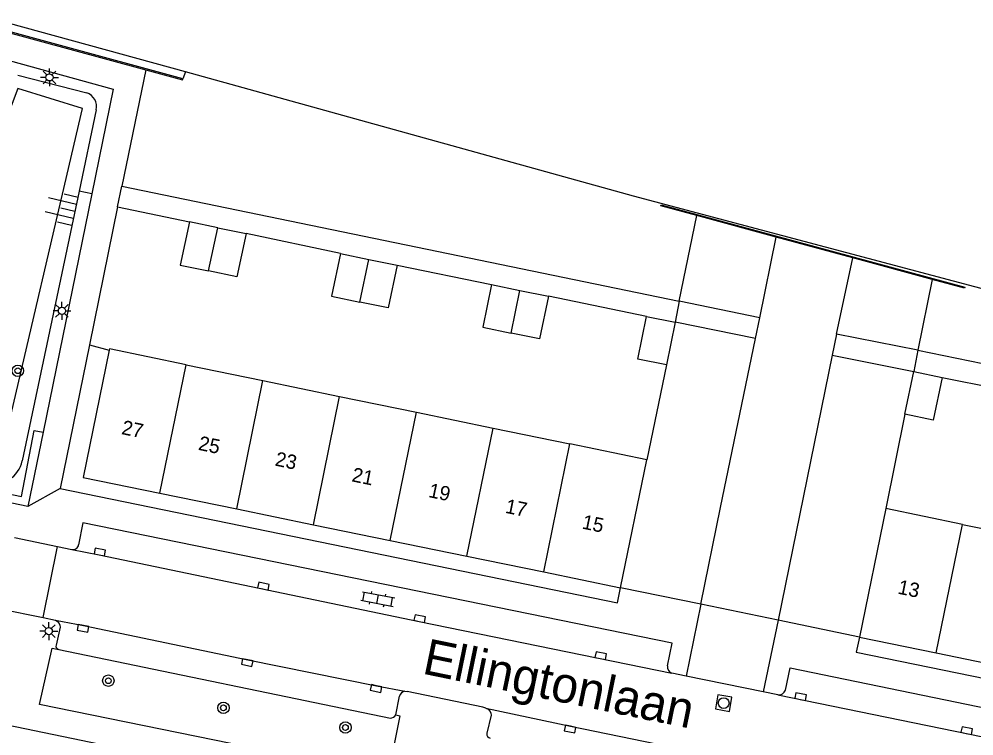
# Model space of a CAD drawing. Extents: x 132999 to 136000, y 398499 to 400501.
# Drawn here: x 134774.1 to 134840.8, y 398973.1 to 399023.1 of the extents above; entities that cross this region are included whole.
import ezdxf

# ---------------------------------------------------------------- set-up
doc = ezdxf.new("R2010")
doc.units = 0
for name, color, linetype in [('gg-afsc-hekwerk', 7, 'Continuous'), ('gg-anno-huisnummerreeks BGT', 7, 'Continuous'), ('gg-anno-openbare ruimte label', 7, 'Continuous'), ('gg-bbg-bijgebouw', 7, 'Continuous'), ('gg-bbg-hoofdgebouw', 7, 'Continuous'), ('gg-bbg-tussenscheiding', 7, 'Continuous'), ('gg-knt-BGT kruinlijn', 7, 'Continuous'), ('gg-knt-bovenkant onderkant talud', 7, 'Continuous'), ('gg-knt-verharding', 7, 'Continuous'), ('gg-knt-verharding nz', 7, 'Continuous'), ('gg-kwrk-keermuur', 7, 'Continuous'), ('gt-grn-groengrens', 7, 'Continuous'), ('gt-grn-vlakafsluiter', 7, 'Continuous'), ('gt-grn-weggrens', 7, 'Continuous'), ('gt-symb-boom', 7, 'Continuous'), ('gt-symb-klinker verharding', 7, 'Continuous'), ('gt-symb-kolk', 7, 'Continuous'), ('gt-symb-lichtmast', 7, 'Continuous'), ('gt-symb-rioolschacht', 7, 'Continuous'), ('gt-symb-talud symbool', 7, 'Continuous')]:
    doc.layers.add(name, color=color, linetype=linetype)

# ---------------------------------------------------------------- blocks, each defined once
blk = doc.blocks.new('gt0-LMAST')
at = {"layer": 'gt-symb-lichtmast'}
for p, q in [((-0.182, 0.173), (-0.447, 0.438)), ((-0.005, 0.246), (-0.005, 0.621)), ((0.172, 0.173), (0.437, 0.438)), ((-0.255, -0.004), (-0.63, -0.004)), ((-0.182, -0.181), (-0.447, -0.446)), ((-0.005, -0.254), (-0.005, -0.629)), ((0.437, -0.446), (0.172, -0.181)), ((0.245, -0.004), (0.62, -0.004))]:
    blk.add_line(p, q, dxfattribs=at)
blk.add_circle((-0.005, -0.004), 0.25, dxfattribs=at)
blk = doc.blocks.new('gt0-KOLK')
at = {"layer": 'gt-symb-kolk'}
blk.add_lwpolyline([(0, 0), (0.375, 0), (0.375, 0.4), (-0.375, 0.4), (-0.375, 0), (0, 0)], dxfattribs=at)
blk = doc.blocks.new('gt0-KL1')
at = {"layer": 'gt-symb-klinker verharding'}
for p, q in [((-1.15, 0.3), (1.15, 0.3)), ((-1, -0.3), (-1, 0.3)), ((-0.5, 0.3), (-0.5, 0.45)), ((0, -0.3), (0, 0.3)), ((0.5, 0.3), (0.5, 0.45)), ((1, -0.3), (1, 0.3)), ((-1.15, -0.3), (1.15, -0.3)), ((-0.5, -0.45), (-0.5, -0.3)), ((0.5, -0.45), (0.5, -0.3))]:
    blk.add_line(p, q, dxfattribs=at)
blk = doc.blocks.new('gt0-RS')
at = {"layer": 'gt-symb-rioolschacht'}
blk.add_lwpolyline([(-0.5, -0.5), (0.5, -0.5), (0.5, 0.5), (-0.5, 0.5)], close=True, dxfattribs=at)
blk.add_circle((0, 0), 0.375, dxfattribs=at)
blk = doc.blocks.new('gt0-BOOM')
at = {"layer": 'gt-symb-boom'}
for radius in [0.4, 0.2]:
    blk.add_circle((0, 0), radius, dxfattribs=at)
blk = doc.blocks.new('gt0-TALUD_1')
at = {"layer": 'gt-symb-talud symbool'}
for p, q in [((-1, -1), (-1, 0)), ((-0.5, -2), (-0.5, 0)), ((0, -1), (0, 0)), ((0.5, -2), (0.5, 0)), ((1, -1), (1, 0))]:
    blk.add_line(p, q, dxfattribs=at)

msp = doc.modelspace()

# ---------------------------------------------------------------- linework, layer by layer
at = {"layer": 'gg-afsc-hekwerk'}
for p, q in [((134780.956, 399009.999), (134779.007, 399000.367)), ((134780.956, 399009.999), (134785.982, 399008.954)), ((134796.528, 399006.741), (134789.942, 399008.13)), ((134800.487, 399005.93), (134807.092, 399004.579)), ((134817.919, 399002.349), (134811.057, 399003.767)), ((134779.007, 399000.367), (134780.373, 399000)), ((134819.321, 398998.965), (134817.926, 398992.35)), ((134838.568, 398998.098), (134845.46, 398996.689)), ((134835.96, 398995.537), (134834.632, 398988.936))]:
    msp.add_line(p, q, dxfattribs=at)
for points in [[(134785.713, 399019.434), (134756.352, 399027.505), (134727.343, 399035.341), (134698.633, 399043.284), (134693.948, 399044.56)], [(134875.118, 398995.315), (134817.003, 399010.753), (134785.713, 399019.434)]]:
    msp.add_lwpolyline(points, dxfattribs=at)
at = {"layer": 'gg-bbg-bijgebouw'}
for p, q in [((134787.962, 399008.542), (134785.982, 399008.954)), ((134787.962, 399008.542), (134789.942, 399008.13)), ((134796.528, 399006.741), (134798.508, 399006.335)), ((134798.508, 399006.335), (134800.487, 399005.93)), ((134807.092, 399004.579), (134809.075, 399004.173)), ((134809.075, 399004.173), (134811.057, 399003.767)), ((134817.919, 399002.349), (134819.922, 399001.945)), ((134819.922, 399001.945), (134819.321, 398998.965)), ((134835.96, 398995.537), (134836.581, 398998.513)), ((134836.581, 398998.513), (134838.568, 398998.098))]:
    msp.add_line(p, q, dxfattribs=at)
for points in [[(134785.982, 399008.954), (134785.339, 399005.939), (134787.32, 399005.527)], [(134789.942, 399008.13), (134789.3, 399005.115), (134787.32, 399005.527)], [(134796.528, 399006.741), (134795.918, 399003.763), (134797.898, 399003.357)], [(134800.487, 399005.93), (134799.877, 399002.952), (134797.898, 399003.357)], [(134807.092, 399004.579), (134806.482, 399001.601), (134808.465, 399001.195)], [(134811.057, 399003.767), (134810.447, 399000.789), (134808.465, 399001.195)], [(134819.321, 398998.965), (134817.318, 398999.369), (134817.919, 399002.349)], [(134838.568, 398998.098), (134837.947, 398995.122), (134835.96, 398995.537)]]:
    msp.add_lwpolyline(points, dxfattribs=at)
at = {"layer": 'gg-bbg-hoofdgebouw'}
for p, q in [((134785.752, 398998.979), (134791.115, 398997.874)), ((134791.115, 398997.874), (134796.477, 398996.769)), ((134796.477, 398996.769), (134801.839, 398995.665)), ((134801.839, 398995.665), (134807.201, 398994.56)), ((134807.201, 398994.56), (134812.564, 398993.455)), ((134817.926, 398992.35), (134812.564, 398993.455)), ((134816.094, 398983.416), (134817.926, 398992.35)), ((134783.928, 398990.011), (134789.289, 398988.912)), ((134789.289, 398988.912), (134794.65, 398987.813)), ((134834.632, 398988.936), (134832.789, 398979.974)), ((134839.996, 398987.833), (134834.632, 398988.936)), ((134794.65, 398987.813), (134800.011, 398986.713)), ((134839.996, 398987.833), (134845.359, 398986.73)), ((134800.011, 398986.713), (134805.372, 398985.614)), ((134805.372, 398985.614), (134810.733, 398984.515)), ((134810.733, 398984.515), (134816.094, 398983.416)), ((134832.789, 398979.974), (134838.153, 398978.871)), ((134838.153, 398978.871), (134843.516, 398977.768))]:
    msp.add_line(p, q, dxfattribs=at)
for points in [[(134780.373, 399000), (134778.567, 398991.11), (134783.928, 398990.011)], [(134785.752, 398998.979), (134780.39, 399000.084), (134780.373, 399000)]]:
    msp.add_lwpolyline(points, dxfattribs=at)
at = {"layer": 'gg-bbg-tussenscheiding'}
for p, q in [((134787.32, 399005.527), (134787.962, 399008.542)), ((134797.898, 399003.357), (134798.508, 399006.335)), ((134808.465, 399001.195), (134809.075, 399004.173)), ((134783.928, 398990.011), (134785.752, 398998.979)), ((134789.289, 398988.912), (134791.115, 398997.874)), ((134794.65, 398987.813), (134796.477, 398996.769)), ((134800.011, 398986.713), (134801.839, 398995.665)), ((134805.372, 398985.614), (134807.201, 398994.56)), ((134810.733, 398984.515), (134812.564, 398993.455)), ((134838.153, 398978.871), (134839.996, 398987.833))]:
    msp.add_line(p, q, dxfattribs=at)
at = {"layer": 'gg-knt-BGT kruinlijn'}
for p, q in [((134774.001, 399019.194), (134778.816, 399017.967)), ((134779.465, 399016.767), (134778.271, 399011.106)), ((134778.271, 399011.106), (134774.301, 398992.274))]:
    msp.add_line(p, q, dxfattribs=at)
for centre, radius, start, end in [((134778.478, 399017.009), 1.016, 346.22356, 70.58844), ((134772.258, 398992.709), 2.089, 258.60038, 347.99015)]:
    msp.add_arc(centre, radius, start, end, dxfattribs=at)
at = {"layer": 'gg-knt-bovenkant onderkant talud'}
msp.add_lwpolyline([(134769.402, 398993.391), (134772.73, 398992.252), (134778.517, 399016.86), (134773.988, 399018.256), (134765.18, 398994.862), (134767.92, 398994.038)], dxfattribs=at)
at = {"layer": 'gg-knt-verharding'}
for p, q in [((134782.935, 399019.561), (134781.254, 399011.439)), ((134781.254, 399011.439), (134820.205, 399003.416)), ((134779.172, 399010.916), (134775.767, 398994.263)), ((134820.205, 399003.416), (134821.436, 399009.393)), ((134837.873, 399004.941), (134836.864, 398999.995)), ((134820.205, 399003.416), (134819.922, 399001.945)), ((134779.007, 399000.367), (134776.95, 398990.344)), ((134836.864, 398999.995), (134836.581, 398998.513)), ((134836.864, 398999.995), (134868.904, 398993.41)), ((134775.767, 398994.263), (134774.707, 398989.076)), ((134774.707, 398989.076), (134760.997, 398991.886)), ((134773.756, 398986.911), (134776.76, 398986.287)), ((134775.756, 398981.332), (134776.76, 398986.287)), ((134776.76, 398986.287), (134777.76, 398986.079)), ((134821.712, 398982.258), (134816.094, 398983.416)), ((134827.104, 398981.146), (134821.712, 398982.258)), ((134772.75, 398981.947), (134775.756, 398981.332)), ((134775.756, 398981.332), (134776.623, 398981.155)), ((134832.789, 398979.974), (134827.104, 398981.146)), ((134820.677, 398977.24), (134819.691, 398977.44)), ((134826.073, 398976.145), (134820.677, 398977.24)), ((134827.095, 398975.938), (134826.073, 398976.145)), ((134800.391, 398974.535), (134800.669, 398975.839)), ((134800.206, 398968.285), (134766.657, 398975.16))]:
    msp.add_line(p, q, dxfattribs=at)
for points in [[(134768.617, 399011.739), (134772.015, 399020.591), (134780.664, 399018.214), (134779.172, 399010.916)], [(134776.95, 398990.344), (134815.884, 398982.351), (134816.094, 398983.416)], [(134819.375, 398977.956), (134819.713, 398979.534), (134778.549, 398987.952), (134778.246, 398986.418)], [(134776.623, 398981.155), (134776.766, 398981.063), (134776.876, 398980.926), (134776.927, 398980.799), (134776.944, 398980.667), (134776.664, 398979.404), (134776.663, 398979.32), (134776.687, 398979.239), (134776.764, 398979.143), (134776.871, 398979.091)], [(134832.789, 398979.974), (134832.57, 398978.923), (134870.125, 398971.23)], [(134800.391, 398974.535), (134800.685, 398974.476), (134799.834, 398970.301), (134775.506, 398975.26), (134776.404, 398979.187), (134776.871, 398979.091)], [(134776.871, 398979.091), (134800.025, 398974.32), (134800.133, 398974.33), (134800.235, 398974.37), (134800.323, 398974.438), (134800.391, 398974.535)], [(134827.623, 398976.263), (134827.96, 398977.815), (134875.084, 398968.128), (134874.764, 398966.62)], [(134806.692, 398975.009), (134806.481, 398975.07), (134801.185, 398976.169)], [(134806.692, 398975.009), (134806.863, 398974.928), (134806.99, 398974.785), (134807.04, 398974.659), (134807.052, 398974.521), (134806.765, 398973.257), (134806.764, 398973.133), (134806.814, 398973.022), (134806.889, 398972.952), (134806.986, 398972.913)]]:
    msp.add_lwpolyline(points, dxfattribs=at)
for centre, radius, start, end in [((134777.834, 398986.491), 0.419, 259.89539, 349.89854), ((134819.847, 398977.891), 0.477, 172.11636, 250.8505), ((134801.09, 398975.772), 0.427, 96.51313, 170.97567), ((134827.157, 398976.429), 0.495, 262.8111, 340.41601)]:
    msp.add_arc(centre, radius, start, end, dxfattribs=at)
at = {"layer": 'gg-knt-verharding nz'}
for p, q in [((134825.827, 399002.254), (134826.964, 399007.896)), ((134831.175, 399001.111), (134832.328, 399006.443)), ((134825.827, 399002.254), (134820.205, 399003.416)), ((134825.528, 399000.807), (134825.827, 399002.254)), ((134825.528, 399000.807), (134819.922, 399001.945)), ((134831.175, 399001.111), (134830.889, 398999.654)), ((134836.864, 398999.995), (134831.175, 399001.111)), ((134830.889, 398999.654), (134827.104, 398981.146)), ((134830.889, 398999.654), (134836.581, 398998.513)), ((134801.042, 398976.196), (134801.185, 398976.169)), ((134827.095, 398975.938), (134848.962, 398971.456))]:
    msp.add_line(p, q, dxfattribs=at)
for points in [[(134821.712, 398982.258), (134823.089, 398989.011), (134825.528, 399000.807)], [(134777.76, 398986.079), (134779.687, 398985.704), (134802.033, 398981.065), (134819.691, 398977.44)], [(134776.623, 398981.155), (134778.587, 398980.774), (134790.068, 398978.385), (134799.063, 398976.573), (134801.042, 398976.196)], [(134806.692, 398975.009), (134812.613, 398973.745), (134839.253, 398968.278), (134847.956, 398966.508)]]:
    msp.add_lwpolyline(points, dxfattribs=at)
at = {"layer": 'gg-kwrk-keermuur'}
for p, q in [((134770.832, 399022.864), (134782.935, 399019.561)), ((134826.964, 399007.896), (134821.436, 399009.393)), ((134832.328, 399006.443), (134826.964, 399007.896)), ((134837.873, 399004.941), (134832.328, 399006.443))]:
    msp.add_line(p, q, dxfattribs=at)
for points in [[(134785.515, 399018.931), (134768.157, 399023.669), (134768.134, 399023.6), (134770.832, 399022.864)], [(134782.935, 399019.561), (134785.498, 399018.862), (134785.515, 399018.931)], [(134821.436, 399009.393), (134818.912, 399010.077), (134818.93, 399010.142), (134840.14, 399004.396), (134840.122, 399004.332), (134837.873, 399004.941)]]:
    msp.add_lwpolyline(points, dxfattribs=at)
at = {"layer": 'gt-grn-groengrens'}
msp.add_line((134779.172, 399010.916), (134778.271, 399011.106), dxfattribs=at)
msp.add_lwpolyline([(134763.45, 398998.277), (134764.077, 398998.037), (134761.871, 398992.361), (134774.265, 398989.781), (134775.134, 398994.393), (134775.767, 398994.263)], dxfattribs=at)
at = {"layer": 'gt-grn-vlakafsluiter'}
msp.add_line((134785.713, 399019.434), (134785.515, 399018.931), dxfattribs=at)
at = {"layer": 'gt-grn-weggrens'}
for p, q in [((134780.956, 399009.999), (134781.254, 399011.439)), ((134776.95, 398990.344), (134774.707, 398989.076)), ((134821.712, 398982.258), (134820.677, 398977.24)), ((134827.104, 398981.146), (134826.073, 398976.145))]:
    msp.add_line(p, q, dxfattribs=at)

# ---------------------------------------------------------------- block references
at = {"layer": 'gt-symb-boom'}
for p, rotation in [((134773.998, 398998.561), -114.47133802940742), ((134780.321, 398976.924), -114.47133802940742), ((134788.36, 398975.03), -114.4713380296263), ((134796.882, 398973.659), -114.47133802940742)]:
    msp.add_blockref('gt0-BOOM', p, dxfattribs=dict(at, rotation=rotation))
at = {"layer": 'gt-symb-klinker verharding', "rotation": -10.658361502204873}
msp.add_blockref('gt0-KL1', (134799.141, 398982.619), dxfattribs=at)
at = {"layer": 'gt-symb-kolk'}
for p, rotation in [((134779.687, 398985.704), -11.002880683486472), ((134791.109, 398983.329), -11.7435994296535), ((134802.033, 398981.065), -11.710352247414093), ((134778.587, 398980.774), 169.00658060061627), ((134814.675, 398978.477), -11.569474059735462), ((134790.068, 398978.385), 168.24849944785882), ((134799.063, 398976.573), 168.6109341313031), ((134828.641, 398975.619), -11.66920352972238), ((134812.613, 398973.745), 167.95258454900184), ((134840.241, 398973.246), -11.561568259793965)]:
    msp.add_blockref('gt0-KOLK', p, dxfattribs=dict(at, rotation=rotation))
at = {"layer": 'gt-symb-lichtmast'}
for p in [(134776.211, 399019.044), (134777.085, 399002.749), (134776.161, 398980.389)]:
    msp.add_blockref('gt0-LMAST', p, dxfattribs=at)
at = {"layer": 'gt-symb-rioolschacht', "rotation": 169.93405598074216}
msp.add_blockref('gt0-RS', (134823.304, 398975.361), dxfattribs=at)
at = {"layer": 'gt-symb-talud symbool', "xscale": 0.9997699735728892, "yscale": 0.9997699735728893, "rotation": -103.53585636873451}
msp.add_blockref('gt0-TALUD_1', (134777.974, 399009.695), dxfattribs=at)

# ---------------------------------------------------------------- texts
at = {"layer": 'gg-anno-huisnummerreeks BGT'}
for s, p in [('27', (134781.191, 398994.145)), ('25', (134786.552, 398993.046)), ('23', (134791.913, 398991.947)), ('21', (134797.274, 398990.847)), ('19', (134802.635, 398989.748)), ('17', (134807.996, 398988.649)), ('15', (134813.357, 398987.55)), ('13', (134835.415, 398983.007))]:
    msp.add_text(s, height=1, rotation=348.4, dxfattribs=at).set_placement(p)
at = {"layer": 'gg-anno-openbare ruimte label'}
msp.add_text('Ellingtonlaan', height=2.5, rotation=348.4, dxfattribs=at).set_placement((134802.176, 398977.434))

doc.saveas('drawing.dxf')
